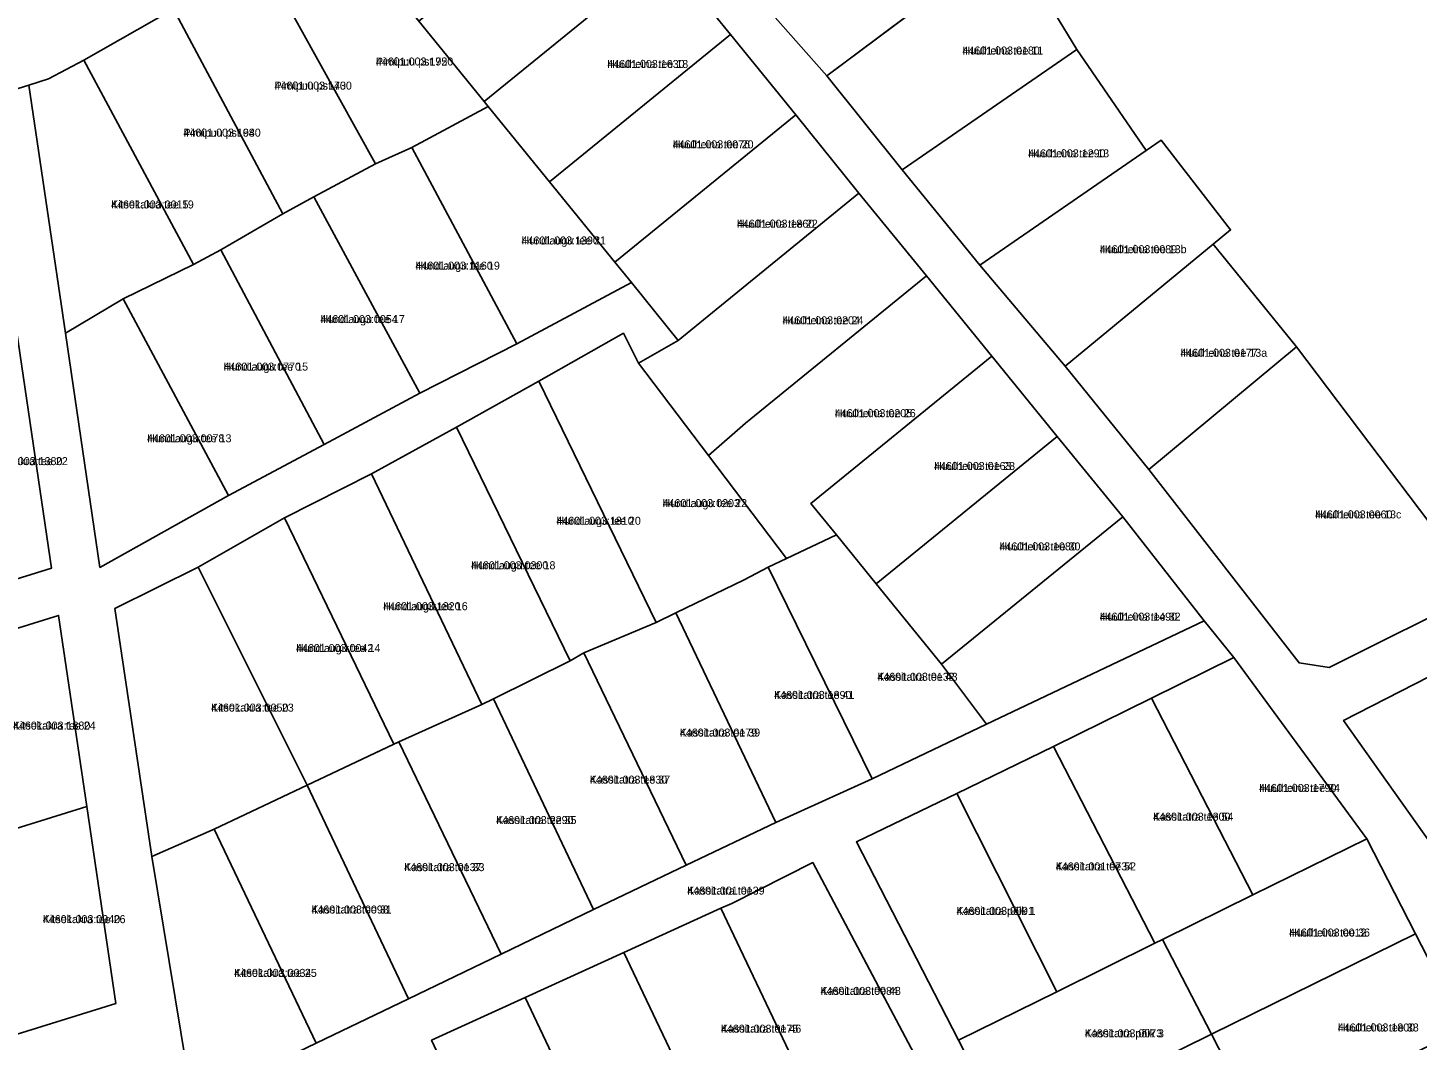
# Model space of a CAD drawing. Extents: x 551843 to 558501, y 6589003 to 6595718.
# Drawn here: x 553458.8 to 553719.3, y 6593434.5 to 6593624.3 of the extents above; entities that cross this region are included whole.
import ezdxf

# ---------------------------------------------------------------- set-up
doc = ezdxf.new("R2010")
doc.units = 0
for name, color, linetype in [('L_AADRESS', 7, 'Continuous'), ('PIIR', 7, 'Continuous'), ('TUNNUS', 7, 'Continuous')]:
    doc.layers.add(name, color=color, linetype=linetype)

msp = doc.modelspace()

# ---------------------------------------------------------------- linework, layer by layer
at = {"layer": 'PIIR'}
for points in [[(553642.95, 6593640.9), (553651.15, 6593647.15), (553652.31, 6593645.45), (553665.73, 6593654.61), (553682.25, 6593665.88), (553706.18, 6593691.1), (553727.55, 6593666.75), (553740.49, 6593651.51), (553753.74, 6593636.43), (553762.31, 6593626.44), (553803.44, 6593644.47), (553829.2, 6593610.91), (553852.28, 6593578.7), (553731.4, 6593518.62), (553696.7, 6593564.49), (553681.11, 6593583.74), (553684.34, 6593586.4), (553671.35, 6593603.22), (553668.55, 6593601.29), (553655.51, 6593620.23)], [(553610.19, 6593656.43), (553629.39, 6593630.84), (553608.64, 6593615.29), (553587.41, 6593639.36)], [(553565.66, 6593653.61), (553578.32, 6593638.11), (553544.39, 6593610.49), (553532.13, 6593625.56)], [(553503.05, 6593636.73), (553516.86, 6593644.69), (553532.13, 6593625.56), (553544.39, 6593610.49), (553545.17, 6593609.54), (553530.83, 6593601.86), (553524.02, 6593598.81)], [(553642.95, 6593640.9), (553655.51, 6593620.23), (553622.78, 6593597.69), (553608.64, 6593615.29)], [(553545.17, 6593609.54), (553544.39, 6593610.49), (553578.32, 6593638.11), (553590.58, 6593623.04), (553556.65, 6593595.42)], [(553503.05, 6593636.73), (553524.02, 6593598.81), (553512.47, 6593592.6), (553506.67, 6593589.45), (553486.18, 6593627.79)], [(553469.35, 6593618.26), (553486.18, 6593627.79), (553506.67, 6593589.45), (553495.03, 6593582.69), (553489.88, 6593579.92)], [(553556.65, 6593595.42), (553590.58, 6593623.04), (553602.84, 6593607.96), (553568.9, 6593580.35)], [(553655.51, 6593620.23), (553668.55, 6593601.29), (553637.33, 6593579.78), (553622.78, 6593597.69)], [(553489.88, 6593579.92), (553476.7, 6593573.47), (553465.88, 6593567.06), (553459.03, 6593613.56), (553462.74, 6593614.72), (553469.35, 6593618.26)], [(553530.83, 6593601.86), (553545.17, 6593609.54), (553556.65, 6593595.42), (553568.9, 6593580.35), (553572, 6593576.53), (553550.55, 6593565.04)], [(553572, 6593576.53), (553568.9, 6593580.35), (553602.84, 6593607.96), (553614.68, 6593593.28), (553580.81, 6593565.67)], [(553524.02, 6593598.81), (553530.83, 6593601.86), (553550.55, 6593565.04), (553532.34, 6593555.8), (553512.47, 6593592.6)], [(553637.33, 6593579.78), (553668.55, 6593601.29), (553671.35, 6593603.22), (553684.34, 6593586.4), (553681.11, 6593583.74), (553653.31, 6593560.87)], [(553573.34, 6593561.45), (553580.81, 6593565.67), (553614.68, 6593593.28), (553627.35, 6593577.82), (553593.41, 6593550.2), (553586.44, 6593544.14)], [(553495.03, 6593582.69), (553506.67, 6593589.45), (553512.47, 6593592.6), (553532.34, 6593555.8), (553514.41, 6593546.16)], [(553489.88, 6593579.92), (553495.03, 6593582.69), (553514.41, 6593546.16), (553496.5, 6593536.61), (553476.7, 6593573.47)], [(553681.11, 6593583.74), (553696.7, 6593564.49), (553669, 6593541.5), (553653.31, 6593560.87)], [(553586.44, 6593544.14), (553593.41, 6593550.2), (553627.35, 6593577.82), (553639.61, 6593562.75), (553605.67, 6593535.12), (553610.44, 6593529.25), (553601.08, 6593524.78)], [(553465.88, 6593567.06), (553476.7, 6593573.47), (553496.5, 6593536.61), (553472.36, 6593523.14)], [(553438.37, 6593561.92), (553456.77, 6593567.16), (553463.29, 6593523.02), (553445.36, 6593517.44)], [(553554.63, 6593558.07), (553570.52, 6593567.03), (553573.34, 6593561.45), (553586.44, 6593544.14), (553601.08, 6593524.78), (553597.65, 6593523.15), (553593.14, 6593520.82), (553580.36, 6593514.63), (553576.68, 6593512.82)], [(553696.7, 6593564.49), (553731.4, 6593518.62), (553702.86, 6593504.37), (553697.19, 6593505.23), (553669, 6593541.5)], [(553639.61, 6593562.75), (553651.87, 6593547.67), (553617.93, 6593520.05), (553610.44, 6593529.25), (553605.67, 6593535.12)], [(553554.63, 6593558.07), (553576.68, 6593512.82), (553563.07, 6593507.14), (553560.54, 6593505.64), (553539.2, 6593549.45)], [(553560.54, 6593505.64), (553546.18, 6593498.47), (553543.96, 6593497.46), (553523.31, 6593540.68), (553539.2, 6593549.45)], [(553664.13, 6593532.59), (553630.18, 6593504.97), (553617.93, 6593520.05), (553651.87, 6593547.67)], [(553543.96, 6593497.46), (553528.39, 6593490.44), (553527.44, 6593490), (553506.99, 6593532.41), (553523.31, 6593540.68)], [(553506.99, 6593532.41), (553527.44, 6593490), (553511.23, 6593482.33), (553490.8, 6593523.18)], [(553664.13, 6593532.59), (553679.43, 6593513.09), (553638.59, 6593493.72), (553630.18, 6593504.97)], [(553597.65, 6593523.15), (553601.08, 6593524.78), (553610.44, 6593529.25), (553617.93, 6593520.05), (553630.18, 6593504.97), (553638.59, 6593493.72), (553617.17, 6593483.49)], [(553490.8, 6593523.18), (553511.23, 6593482.33), (553493.77, 6593474.08), (553482.11, 6593468.94), (553475.18, 6593515.46)], [(553597.65, 6593523.15), (553617.17, 6593483.49), (553599.12, 6593475.33), (553580.36, 6593514.63), (553593.14, 6593520.82)], [(553442.23, 6593507.16), (553464.6, 6593514.12), (553469.9, 6593478.3), (553447.97, 6593471.48)], [(553580.36, 6593514.63), (553599.12, 6593475.33), (553582.26, 6593467.33), (553563.07, 6593507.14), (553576.68, 6593512.82)], [(553582.26, 6593467.33), (553564.92, 6593458.98), (553546.18, 6593498.47), (553560.54, 6593505.64), (553563.07, 6593507.14)], [(553669.52, 6593498.64), (553684.95, 6593506.24), (553709.88, 6593472.25), (553688.53, 6593461.74)], [(553726.89, 6593505.4), (553744.66, 6593469.57), (553728.88, 6593461.52), (553705.53, 6593494.44)], [(553546.18, 6593498.47), (553564.92, 6593458.98), (553547.59, 6593450.64), (553528.39, 6593490.44), (553543.96, 6593497.46)], [(553651.13, 6593489.58), (553669.52, 6593498.64), (553688.53, 6593461.74), (553671.62, 6593453.39), (553670.14, 6593452.66)], [(553530.25, 6593442.28), (553511.23, 6593482.33), (553528.39, 6593490.44), (553547.59, 6593450.64)], [(553670.14, 6593452.66), (553651.75, 6593443.58), (553633, 6593480.74), (553651.13, 6593489.58)], [(553512.92, 6593433.91), (553493.77, 6593474.08), (553511.23, 6593482.33), (553530.25, 6593442.28)], [(553614.19, 6593471.66), (553633, 6593480.74), (553651.75, 6593443.58), (553633.36, 6593434.5)], [(553447.97, 6593471.48), (553469.9, 6593478.3), (553475.35, 6593441.4), (553454.04, 6593434.77)], [(553493.77, 6593474.08), (553512.92, 6593433.91), (553489.72, 6593422.77), (553482.11, 6593468.94)], [(553688.53, 6593461.74), (553709.88, 6593472.25), (553719.02, 6593454.46), (553680.76, 6593435.6), (553671.62, 6593453.39)], [(553607.04, 6593420.87), (553588.77, 6593459.24), (553590.86, 6593460.1), (553606.01, 6593467.81), (553626.18, 6593429.84), (553607.97, 6593420.98)], [(553588.84, 6593412.57), (553570.57, 6593450.94), (553588.77, 6593459.24), (553607.04, 6593420.87), (553589.45, 6593412.85)], [(553633.36, 6593434.5), (553651.75, 6593443.58), (553670.14, 6593452.66), (553671.62, 6593453.39), (553680.76, 6593435.6), (553642.47, 6593416.68)], [(553680.76, 6593435.6), (553719.02, 6593454.46), (553728.16, 6593436.67), (553689.89, 6593417.81)], [(553552.1, 6593442.5), (553570.57, 6593450.94), (553588.84, 6593412.57), (553570.28, 6593404.1)], [(553552.1, 6593442.5), (553570.28, 6593404.1), (553552.74, 6593395.86), (553534.54, 6593434.49)], [(553651.67, 6593398.92), (553642.47, 6593416.68), (553680.76, 6593435.6), (553689.89, 6593417.81)]]:
    msp.add_lwpolyline(points, close=True, dxfattribs=at)
for points in [[(553728.16, 6593436.67), (553719.02, 6593454.46), (553709.88, 6593472.25), (553684.95, 6593506.24), (553679.43, 6593513.09), (553664.13, 6593532.59), (553651.87, 6593547.67), (553639.61, 6593562.75), (553627.35, 6593577.82), (553614.68, 6593593.29), (553602.84, 6593607.96), (553590.58, 6593623.04), (553578.32, 6593638.11)], [(553587.41, 6593639.36), (553608.64, 6593615.29), (553622.78, 6593597.69), (553637.33, 6593579.78), (553653.31, 6593560.87), (553669, 6593541.5), (553697.19, 6593505.23), (553702.86, 6593504.37), (553731.4, 6593518.62)], [(553486.18, 6593627.79), (553469.35, 6593618.26), (553462.74, 6593614.72), (553459.03, 6593613.56), (553450.33, 6593610.86)], [(553450.33, 6593610.86), (553459.03, 6593613.56), (553465.88, 6593567.06), (553472.36, 6593523.14), (553496.5, 6593536.61), (553514.41, 6593546.16), (553532.34, 6593555.8), (553550.55, 6593565.04), (553572, 6593576.53), (553580.81, 6593565.67), (553573.34, 6593561.45), (553570.52, 6593567.03), (553554.63, 6593558.07), (553539.2, 6593549.45), (553523.31, 6593540.68), (553506.99, 6593532.41), (553490.8, 6593523.18), (553475.18, 6593515.46), (553482.11, 6593468.94), (553489.72, 6593422.77)], [(553445.36, 6593517.44), (553463.29, 6593523.02), (553456.77, 6593567.16)], [(553454.04, 6593434.77), (553475.35, 6593441.4), (553469.9, 6593478.3), (553464.6, 6593514.12), (553442.23, 6593507.16)], [(553512.92, 6593433.91), (553530.25, 6593442.28), (553547.59, 6593450.64), (553564.92, 6593458.98), (553582.26, 6593467.33), (553599.12, 6593475.33), (553617.17, 6593483.49), (553638.59, 6593493.72), (553679.43, 6593513.09), (553684.95, 6593506.24), (553669.52, 6593498.64), (553651.13, 6593489.58), (553633, 6593480.74), (553614.19, 6593471.66), (553633.36, 6593434.5), (553642.47, 6593416.68)], [(553726.89, 6593505.4), (553705.53, 6593494.44), (553728.88, 6593461.52)], [(553626.18, 6593429.84), (553606.01, 6593467.81), (553590.86, 6593460.1), (553588.77, 6593459.24), (553570.57, 6593450.94), (553552.1, 6593442.5), (553534.54, 6593434.49)]]:
    msp.add_lwpolyline(points, dxfattribs=at)

# ---------------------------------------------------------------- texts
at = {"layer": 'L_AADRESS'}
for s, p in [('Huulheina tee 11', (553634.08, 6593619.29)), ('Pirnipuu pst 72', (553524.11, 6593617.23)), ('Huulheina tee 18', (553567.49, 6593616.77)), ('Pirnipuu pst 70', (553505.1, 6593612.71)), ('Pirnipuu pst 68', (553488.01, 6593603.89)), ('Huulheina tee 20', (553579.75, 6593601.7)), ('Huulheina tee 13', (553646.41, 6593600.01)), ('Kitsekakra tee 19', (553474.46, 6593590.43)), ('Huulheina tee 22', (553591.8, 6593586.82)), ('Hundiaugu tee 21', (553551.41, 6593583.68)), ('Huulheina tee 13b', (553659.83, 6593582.04)), ('Hundiaugu tee 19', (553531.51, 6593578.96)), ('Hundiaugu tee 17', (553513.69, 6593568.94)), ('Huulheina tee 24', (553600.35, 6593568.71)), ('Huulheina tee 13a', (553674.94, 6593562.62)), ('Hundiaugu tee 15', (553495.55, 6593560.03)), ('Huulheina tee 26', (553610.15, 6593551.3)), ('Hundiaugu tee 13', (553481.19, 6593546.59)), ('Kitsekakra tee 22', (553450.83, 6593542.31)), ('Huulheina tee 28', (553628.77, 6593541.4)), ('Hundiaugu tee 22', (553577.86, 6593534.44)), ('Huulheina tee 13c', (553700.2, 6593532.32)), ('Hundiaugu tee 20', (553557.94, 6593531.13)), ('Huulheina tee 30', (553641.03, 6593526.32)), ('Hundiaugu tee 18', (553541.93, 6593522.79)), ('Hundiaugu tee 16', (553525.48, 6593515.11)), ('Huulheina tee 32', (553659.81, 6593513.15)), ('Hundiaugu tee 14', (553509.12, 6593507.27)), ('Kassitatra tee 43', (553618.12, 6593501.88)), ('Kassitatra tee 41', (553598.77, 6593498.48)), ('Kitsekakra tee 23', (553493.2, 6593496.1)), ('Kitsekakra tee 24', (553456.06, 6593492.73)), ('Kassitatra tee 39', (553581.09, 6593491.42)), ('Kassitatra tee 37', (553564.22, 6593482.6)), ('Huulheina tee 34', (553689.7, 6593481.04)), ('Kassitatra tee 35', (553546.66, 6593475.02)), ('Kassitatra tee 54', (553669.83, 6593475.65)), ('Kassitatra tee 33', (553529.41, 6593466.19)), ('Kassitatra tee 52', (553651.57, 6593466.33)), ('Kassitatra tee', (553582.48, 6593461.79)), ('Kitsekakra tee 26', (553461.66, 6593456.44)), ('Kassitatra tee 31', (553512.01, 6593458.25)), ('Kassitatra põik 1', (553632.97, 6593457.99)), ('Huulheina tee 36', (553695.32, 6593453.93)), ('Kitsekakra tee 25', (553497.52, 6593446.37)), ('Kassitatra tee 48', (553607.48, 6593442.99)), ('Kassitatra tee 46', (553588.8, 6593435.91)), ('Huulheina tee 38', (553704.46, 6593436.13)), ('Kassitatra põik 3', (553657.03, 6593435.04))]:
    msp.add_text(s, height=1.5, dxfattribs=at).set_placement(p)
at = {"layer": 'TUNNUS'}
for s, p in [('44601:003:0180', (553634.08, 6593619.29)), ('44601:003:1950', (553524.11, 6593617.23)), ('44601:003:1630', (553567.49, 6593616.77)), ('44601:003:1430', (553505.1, 6593612.71)), ('44601:003:1940', (553488.01, 6593603.89)), ('44601:003:0076', (553579.75, 6593601.7)), ('44601:003:1290', (553646.41, 6593600.01)), ('44601:003:0015', (553474.46, 6593590.43)), ('44601:003:1860', (553591.8, 6593586.82)), ('44601:003:1390', (553551.41, 6593583.68)), ('44601:003:0089', (553659.83, 6593582.04)), ('44601:003:1160', (553531.51, 6593578.96)), ('44601:003:0054', (553513.69, 6593568.94)), ('44601:003:0204', (553600.35, 6593568.71)), ('44601:003:0177', (553674.94, 6593562.62)), ('44601:003:0770', (553495.55, 6593560.03)), ('44601:003:0205', (553610.15, 6593551.3)), ('44601:003:0078', (553481.19, 6593546.59)), ('44601:003:1380', (553450.83, 6593542.31)), ('44601:003:0163', (553628.77, 6593541.4)), ('44601:003:0203', (553577.86, 6593534.44)), ('44601:003:0060', (553700.2, 6593532.32)), ('44601:003:1810', (553557.94, 6593531.13)), ('44601:003:1080', (553641.03, 6593526.32)), ('44601:003:0300', (553541.93, 6593522.79)), ('44601:003:1820', (553525.48, 6593515.11)), ('44601:003:1490', (553659.81, 6593513.15)), ('44601:003:0042', (553509.12, 6593507.27)), ('44601:003:0132', (553618.12, 6593501.88)), ('44601:003:1890', (553598.77, 6593498.48)), ('44601:003:0050', (553493.2, 6593496.1)), ('44601:003:1880', (553456.06, 6593492.73)), ('44601:003:0179', (553581.09, 6593491.42)), ('44601:003:1830', (553564.22, 6593482.6)), ('44601:003:1790', (553689.7, 6593481.04)), ('44601:003:2290', (553546.66, 6593475.02)), ('44601:003:1300', (553669.83, 6593475.65)), ('44601:003:0137', (553529.41, 6593466.19)), ('44601:001:0734', (553651.57, 6593466.33)), ('44601:001:0139', (553582.48, 6593461.79)), ('44601:003:0940', (553461.66, 6593456.44)), ('44601:003:0098', (553512.01, 6593458.25)), ('44601:003:0091', (553632.97, 6593457.99)), ('44601:003:0012', (553695.32, 6593453.93)), ('44601:003:0034', (553497.52, 6593446.37)), ('44601:003:0084', (553607.48, 6593442.99)), ('44601:003:0175', (553588.8, 6593435.91)), ('44601:003:1800', (553704.46, 6593436.13)), ('44601:003:0073', (553657.03, 6593435.04))]:
    msp.add_text(s, height=1.5, dxfattribs=at).set_placement(p)

doc.saveas('drawing.dxf')
